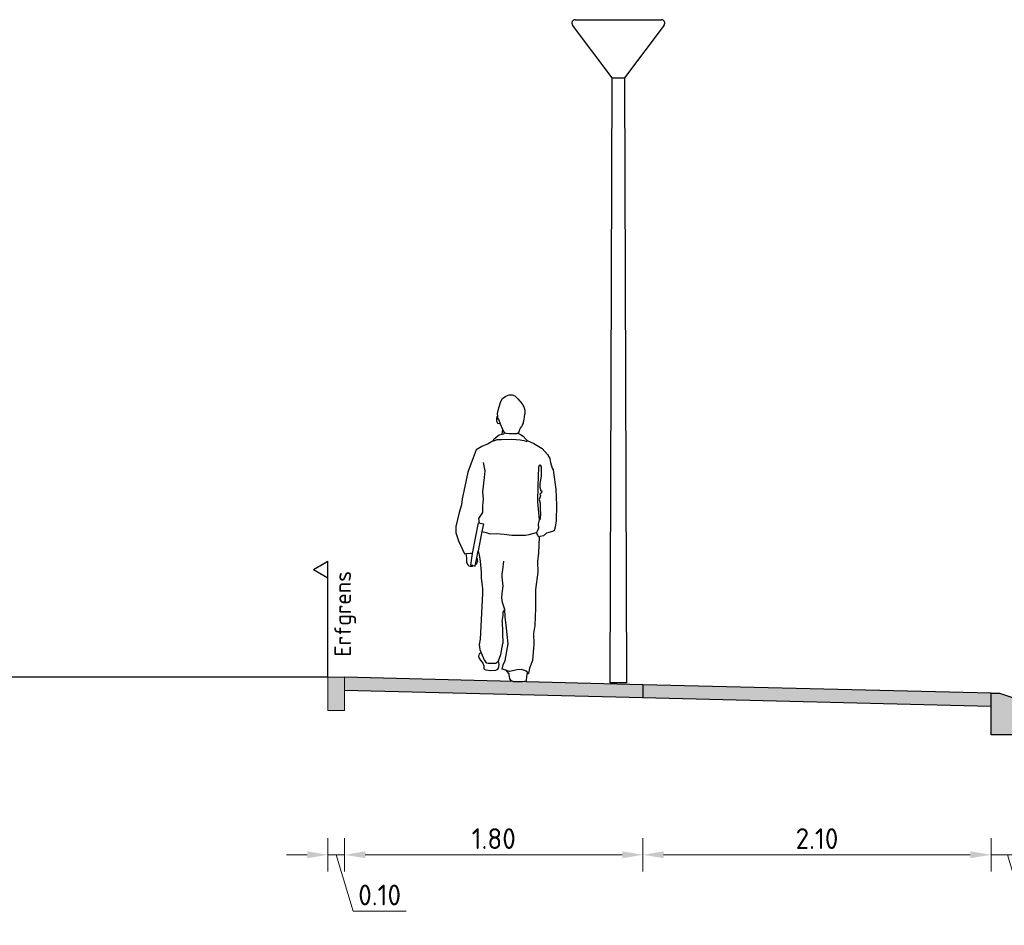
# Model space of a CAD drawing. Header units: metres. Extents: x 104013 to 108981, y 427946 to 428479.
# Tile 323 of 330: x 108957.1 to 108963.04, y 428294.22 to 428299.68. Entities that reach past the tile are written whole.
import ezdxf

# ---------------------------------------------------------------- set-up
doc = ezdxf.new("R2010")
doc.units = ezdxf.units.M
doc.layers.get('DefPoints').update_dxf_attribs({"color": 211, "lineweight": 18})
for name, color, linetype, lineweight in [('N-WE-IE-MEUBILAIR_WEGMEUBILAIR_LICHTMAST-SD', 251, 'Continuous', 25), ('N-WE-OG-TERREIN_ERF-SD', 7, 'Continuous', 25), ('N-WE-VH-KANTOPSLUITING_ACHTERKANTBAND-SD', 50, 'Continuous', 25), ('N-WE-VH-KANTVERHARDING-M', 7, 'Continuous', 18), ('N-WE-VH-VERHARDING-GD', 7, 'Continuous', 25), ('N-XX-VH-KANTOPSLUITING_OPSLUITBAND-SD', 150, 'Continuous', 0), ('X-XX-AL-AANKLEDING-SD', 251, 'Continuous', 25), ('X-XX-AL-T25', 7, 'Continuous', 25)]:
    doc.layers.add(name, color=color, linetype=linetype, lineweight=lineweight)
doc.layers.add('N-WE-VH-VERHARDING-AP_PARKEERPLAATS', color=7, linetype='Continuous', true_color=0x889692)
doc.layers.add('N-WE-VH-VERHARDING-AP_VOETPAD', color=7, linetype='Continuous', true_color=0xdbdbdb)
doc.styles.add('NLCS-ISO-M50-T25', font='NLCS-ISO.ttf', dxfattribs={"height": 0.125})
doc.dimstyles.new('NLCS-M50-T25-PIJL_l2_h1', dxfattribs={"dimscale": 0.05, "dimtxt": 2.5, "dimasz": 2.5, "dimexe": 2, "dimexo": 2, "dimgap": 0.7, "dimtad": 1, "dimzin": 0, "dimdsep": 46, "dimtxsty": 'NLCS-ISO-M50-T25', "dimcen": 2.5, "dimdle": 2, "dimclrd": 256, "dimclre": 256, "dimclrt": 256, "dimadec": 1, "dimazin": 0, "dimtfac": 1, "dimtofl": 0, "dimtmove": 1, "dimatfit": 0, "dimfxl": 2, "dimfxlon": 1, "dimtfillclr": 256, "dimtolj": 1, "dimtzin": 0, "dimlwd": 18, "dimlwe": 18, "dimarcsym": 0})

# ---------------------------------------------------------------- blocks, each defined once
blk = doc.blocks.new('N-SVH-KANTOPSLUITING_OB_100X200-D')
blk.add_hatch(color=253).paths.add_polyline_path([(-0.1, -0.2), (0, -0.2), (0, 0), (-0.1, 0)])
at = {"flags": 128}
blk.add_lwpolyline([(-0.1, -0.2), (0, -0.2), (0, 0), (-0.1, 0)], close=True, dxfattribs=at)
blk = doc.blocks.new('SOG-ERFGRENS_LINKS-D')
for p, q in [((-0.433, 3.25), (0, 3.5)), ((0, 3), (0, 3.5)), ((-0.433, 3.25), (0, 3)), ((0, 0), (0, 3))]:
    blk.add_line(p, q)
blk = doc.blocks.new('N-SVH-KANTOPSLUITING_AB_50X200X250-D')
blk.add_hatch(color=8).paths.add_polyline_path([(-0.2, -0.05), (-0.2, -0.25), (0, -0.25), (0, 0), (-0.05, 0)])
at = {"flags": 128}
blk.add_lwpolyline([(-0.2, -0.05), (-0.2, -0.25), (0, -0.25), (0, 0), (-0.05, 0)], close=True, dxfattribs=at)
blk = doc.blocks.new('*D2924')
at = {"layer": 'DefPoints', "color": 0, "transparency": 16777216}
for p in [(108958.9602, 428295.7114), (108959.0602, 428295.7114), (108959.0602, 428294.641)]:
    blk.add_point(p, dxfattribs=at)
at = {"layer": 'N-WE-VH-KANTVERHARDING-M', "lineweight": 18, "transparency": 16777216}
for p, q in [((108958.9602, 428294.741), (108958.9602, 428294.541)), ((108959.0602, 428294.741), (108959.0602, 428294.541)), ((108958.8352, 428294.641), (108958.7102, 428294.641)), ((108958.9602, 428294.641), (108959.0602, 428294.641)), ((108959.0102, 428294.641), (108959.1122, 428294.301)), ((108959.1852, 428294.641), (108959.3102, 428294.641)), ((108959.1122, 428294.301), (108959.4322, 428294.301))]:
    blk.add_line(p, q, dxfattribs=at)
at = {"layer": 'N-WE-VH-KANTVERHARDING-M', "transparency": 16777216}
for points in [[(108958.8352, 428294.6619), (108958.8352, 428294.6202), (108958.9602, 428294.641)], [(108959.1852, 428294.6619), (108959.1852, 428294.6202), (108959.0602, 428294.641)]]:
    blk.add_solid(points, dxfattribs=at)
at = {"layer": 'N-WE-VH-KANTVERHARDING-M', "transparency": 16777216, "insert": (108959.2722, 428294.3985), "char_height": 0.125, "attachment_point": 5, "style": 'NLCS-ISO-M50-T25'}
blk.add_mtext('\\A1;0.10', dxfattribs=at)
blk = doc.blocks.new('*D2925')
at = {"layer": 'DefPoints', "color": 0, "transparency": 16777216}
for p in [(108959.0602, 428295.7114), (108960.8604, 428295.6669), (108960.8604, 428294.641)]:
    blk.add_point(p, dxfattribs=at)
at = {"layer": 'N-WE-VH-KANTVERHARDING-M', "lineweight": 18, "transparency": 16777216}
for p, q in [((108959.0602, 428294.741), (108959.0602, 428294.541)), ((108960.8604, 428294.741), (108960.8604, 428294.541)), ((108959.1852, 428294.641), (108960.7354, 428294.641))]:
    blk.add_line(p, q, dxfattribs=at)
at = {"layer": 'N-WE-VH-KANTVERHARDING-M', "transparency": 16777216}
for points in [[(108959.1852, 428294.6619), (108959.1852, 428294.6202), (108959.0602, 428294.641)], [(108960.7354, 428294.6619), (108960.7354, 428294.6202), (108960.8604, 428294.641)]]:
    blk.add_solid(points, dxfattribs=at)
at = {"layer": 'N-WE-VH-KANTVERHARDING-M', "transparency": 16777216, "insert": (108959.9603, 428294.7385), "char_height": 0.125, "attachment_point": 5, "style": 'NLCS-ISO-M50-T25'}
blk.add_mtext('\\A1;1.80', dxfattribs=at)
blk = doc.blocks.new('*D2926')
at = {"layer": 'DefPoints', "color": 0, "transparency": 16777216}
for p in [(108960.8604, 428295.6669), (108962.9602, 428295.615), (108962.9602, 428294.641)]:
    blk.add_point(p, dxfattribs=at)
at = {"layer": 'N-WE-VH-KANTVERHARDING-M', "lineweight": 18, "transparency": 16777216}
for p, q in [((108960.8604, 428294.741), (108960.8604, 428294.541)), ((108962.9602, 428294.741), (108962.9602, 428294.541)), ((108960.9854, 428294.641), (108962.8352, 428294.641))]:
    blk.add_line(p, q, dxfattribs=at)
at = {"layer": 'N-WE-VH-KANTVERHARDING-M', "transparency": 16777216}
for points in [[(108960.9854, 428294.6619), (108960.9854, 428294.6202), (108960.8604, 428294.641)], [(108962.8352, 428294.6619), (108962.8352, 428294.6202), (108962.9602, 428294.641)]]:
    blk.add_solid(points, dxfattribs=at)
at = {"layer": 'N-WE-VH-KANTVERHARDING-M', "transparency": 16777216, "insert": (108961.9103, 428294.7385), "char_height": 0.125, "attachment_point": 5, "style": 'NLCS-ISO-M50-T25'}
blk.add_mtext('\\A1;2.10', dxfattribs=at)
blk = doc.blocks.new('*D2927')
at = {"layer": 'DefPoints', "color": 0, "transparency": 16777216}
for p in [(108962.9602, 428295.615), (108963.1602, 428295.365), (108963.1602, 428294.641)]:
    blk.add_point(p, dxfattribs=at)
at = {"layer": 'N-WE-VH-KANTVERHARDING-M', "lineweight": 18, "transparency": 16777216}
for p, q in [((108962.9602, 428294.741), (108962.9602, 428294.541)), ((108963.1602, 428294.741), (108963.1602, 428294.541)), ((108962.8352, 428294.641), (108962.7102, 428294.641)), ((108962.9602, 428294.641), (108963.1602, 428294.641)), ((108963.0602, 428294.641), (108963.1622, 428294.301)), ((108963.2852, 428294.641), (108963.4102, 428294.641)), ((108963.1622, 428294.301), (108963.5072, 428294.301))]:
    blk.add_line(p, q, dxfattribs=at)
at = {"layer": 'N-WE-VH-KANTVERHARDING-M', "transparency": 16777216}
for points in [[(108962.8352, 428294.6619), (108962.8352, 428294.6202), (108962.9602, 428294.641)], [(108963.2852, 428294.6619), (108963.2852, 428294.6202), (108963.1602, 428294.641)]]:
    blk.add_solid(points, dxfattribs=at)
at = {"layer": 'N-WE-VH-KANTVERHARDING-M', "transparency": 16777216, "insert": (108963.3347, 428294.3985), "char_height": 0.125, "attachment_point": 5, "style": 'NLCS-ISO-M50-T25'}
blk.add_mtext('\\A1;0.20', dxfattribs=at)
blk = doc.blocks.new('*D2923')
at = {"layer": 'DefPoints', "color": 0, "transparency": 16777216}
for p in [(108958.9602, 428295.7114), (108971.4611, 428295.7114), (108971.4611, 428293.9658)]:
    blk.add_point(p, dxfattribs=at)
at = {"layer": 'N-WE-VH-KANTVERHARDING-M', "lineweight": 18, "transparency": 16777216}
for p, q in [((108958.9602, 428294.0658), (108958.9602, 428293.8658)), ((108971.4611, 428294.0658), (108971.4611, 428293.8658)), ((108959.0852, 428293.9658), (108971.3361, 428293.9658))]:
    blk.add_line(p, q, dxfattribs=at)
at = {"layer": 'N-WE-VH-KANTVERHARDING-M', "transparency": 16777216}
for points in [[(108959.0852, 428293.9867), (108959.0852, 428293.945), (108958.9602, 428293.9658)], [(108971.3361, 428293.9867), (108971.3361, 428293.945), (108971.4611, 428293.9658)]]:
    blk.add_solid(points, dxfattribs=at)
at = {"layer": 'N-WE-VH-KANTVERHARDING-M', "transparency": 16777216, "insert": (108965.2107, 428294.0633), "char_height": 0.125, "attachment_point": 5, "style": 'NLCS-ISO-M50-T25'}
blk.add_mtext('\\A1;12.50', dxfattribs=at)
blk = doc.blocks.new('lichtmast2')
for points in [[(-0.26, 3.9998), (0.0358, 3.9998)], [(-0.0001, 3.9998), (0.2599, 3.9998)], [(-0.037, 3.6498), (-0.276, 3.9678)], [(0.2759, 3.9678), (0.037, 3.6498)], [(0.037, 3.6498), (0.05, -0.0002), (-0.05, 0.0002), (-0.0372, 3.6498)], [(-0.037, 3.6498), (0.0368, 3.6498)]]:
    blk.add_lwpolyline(points)
for centre, start, end in [((-0.26, 3.9798), 90, 216.93067), ((0.2599, 3.9798), 323.08923, 90)]:
    blk.add_arc(centre, 0.02, start, end)
blk = doc.blocks.new('SAL-AANKLEDING_VOETGANGER_MAN_ACHTERAANZICHT-D')
for p, q in [((-0.0458, 1.7207), (-0.0254, 1.7288)), ((-0.0254, 1.7288), (-0.0075, 1.7288)), ((-0.0075, 1.7288), (0.0097, 1.7231)), ((0.0097, 1.7231), (0.0268, 1.706)), ((-0.0882, 1.6505), (-0.076, 1.6889)), ((-0.076, 1.6889), (-0.0654, 1.7068)), ((-0.0654, 1.7068), (-0.0458, 1.7207)), ((0.0268, 1.706), (0.0529, 1.675)), ((0.0529, 1.675), (0.0627, 1.6562)), ((-0.0948, 1.6163), (-0.0882, 1.6505)), ((-0.0931, 1.5991), (-0.0948, 1.6163)), ((0.0627, 1.6562), (0.0684, 1.6367)), ((0.0659, 1.58), (0.0692, 1.6138)), ((0.0684, 1.6367), (0.0692, 1.6138)), ((-0.1004, 1.593), (-0.1011, 1.5887)), ((-0.1011, 1.5887), (-0.1009, 1.5711)), ((-0.1009, 1.5711), (-0.0982, 1.5632)), ((-0.0991, 1.5965), (-0.1004, 1.593)), ((-0.0966, 1.599), (-0.0991, 1.5965)), ((-0.0982, 1.5632), (-0.0954, 1.5593)), ((-0.095, 1.5999), (-0.0966, 1.599)), ((-0.0954, 1.5593), (-0.0911, 1.5563)), ((-0.0931, 1.5991), (-0.095, 1.5999)), ((-0.0915, 1.582), (-0.0931, 1.5991)), ((-0.0882, 1.5804), (-0.0915, 1.582)), ((-0.0808, 1.5536), (-0.0911, 1.5563)), ((-0.0774, 1.5535), (-0.0882, 1.5804)), ((-0.0808, 1.5536), (-0.0774, 1.5535)), ((-0.0641, 1.5203), (-0.0774, 1.5535)), ((0.0585, 1.5589), (0.0494, 1.5374)), ((0.0585, 1.5589), (0.0659, 1.58)), ((-0.1042, 1.4749), (-0.0857, 1.4881)), ((-0.0857, 1.4881), (-0.0673, 1.4919)), ((-0.0673, 1.4919), (-0.0641, 1.5203)), ((-0.0673, 1.4919), (-0.0565, 1.4947)), ((-0.0597, 1.5094), (-0.0641, 1.5203)), ((-0.0523, 1.4996), (-0.0597, 1.5094)), ((-0.0565, 1.4947), (-0.0523, 1.4996)), ((-0.0425, 1.4955), (-0.0523, 1.4996)), ((-0.0262, 1.4947), (-0.0425, 1.4955)), ((0.0097, 1.4939), (-0.0262, 1.4947)), ((0.0211, 1.4947), (0.0097, 1.4939)), ((0.0309, 1.5012), (0.0211, 1.4947)), ((0.0399, 1.5261), (0.0374, 1.5192)), ((0.0399, 1.5261), (0.042, 1.5263)), ((0.042, 1.5263), (0.0434, 1.528)), ((0.0434, 1.528), (0.0494, 1.5374)), ((-0.1172, 1.4548), (-0.1519, 1.4337)), ((-0.1193, 1.4593), (-0.1042, 1.4749)), ((-0.1193, 1.4593), (-0.1172, 1.4548)), ((-0.1172, 1.4548), (-0.1153, 1.4533)), ((-0.1153, 1.4533), (-0.1114, 1.4543)), ((-0.1114, 1.4543), (-0.0973, 1.4592)), ((-0.0973, 1.4592), (-0.0722, 1.4606)), ((-0.0722, 1.4606), (-0.0097, 1.4616)), ((-0.0097, 1.4616), (0.0164, 1.4606)), ((0.0164, 1.4606), (0.0406, 1.4577)), ((0.0406, 1.4577), (0.0634, 1.4533)), ((0.0634, 1.4533), (0.0779, 1.45)), ((0.0779, 1.45), (0.0808, 1.449)), ((0.0808, 1.449), (0.0834, 1.4533)), ((-0.1702, 1.2703), (-0.1794, 1.3217)), ((-0.1739, 1.2299), (-0.1702, 1.2703)), ((-0.1831, 1.1454), (-0.1739, 1.2299)), ((-0.1794, 1.0995), (-0.1831, 1.1454)), ((-0.1831, 1.061), (-0.1794, 1.0995)), ((-0.2088, 0.9838), (-0.1831, 1.0206)), ((-0.1831, 1.0206), (-0.1831, 1.061)), ((-0.2458, 0.7732), (-0.2107, 0.957)), ((-0.2043, 0.9557), (-0.2088, 0.9838)), ((0.152, 0.95), (0.1575, 0.9761)), ((-0.1896, 0.9047), (-0.212, 0.7878)), ((0.1423, 0.8934), (0.1396, 0.8989)), ((0.1465, 0.8879), (0.1423, 0.8934)), ((0.1506, 0.8769), (0.1465, 0.8879)), ((0.1548, 0.8714), (0.1506, 0.8769)), ((-0.2859, 0.7717), (-0.2584, 0.7745)), ((-0.2584, 0.7745), (-0.251, 0.7745)), ((-0.2574, 0.7027), (-0.2458, 0.7732)), ((-0.251, 0.7745), (-0.2458, 0.7732)), ((-0.2434, 0.6998), (-0.2574, 0.7027)), ((-0.062, 0.3979), (-0.0605, 0.419)), ((-0.0605, 0.419), (-0.0514, 0.4341)), ((-0.0665, 0.3632), (-0.062, 0.3979)), ((-0.0665, 0.3632), (-0.0635, 0.2303)), ((-0.1042, 0.1111), (-0.0891, 0.1247)), ((-0.062, 0.1005), (-0.0499, 0.1277)), ((-0.0665, 0.0749), (-0.062, 0.1005)), ((-0.0446, 0.0681), (-0.0665, 0.0749))]:
    blk.add_line(p, q)
for points in [[(0.0374, 1.5192), (0.0309, 1.5012), (0.0292, 1.4982), (0.032, 1.4966), (0.0356, 1.4942), (0.0428, 1.4903), (0.0586, 1.4795), (0.0758, 1.4625), (0.0834, 1.4533), (0.1244, 1.4366), (0.1741, 1.4063), (0.2058, 1.369), (0.2195, 1.3456), (0.2251, 1.3208), (0.2333, 1.2877), (0.2402, 1.2767), (0.2416, 1.2615), (0.2568, 1.1609), (0.2595, 1.0644), (0.2581, 0.9706), (0.2526, 0.932), (0.2457, 0.91), (0.2223, 0.9003), (0.2002, 0.8948), (0.1823, 0.8796), (0.1603, 0.8741), (0.1548, 0.8714), (0.1523, 0.7767), (0.1463, 0.7239), (0.1478, 0.6605), (0.1342, 0.5563), (0.1342, 0.4431), (0.1297, 0.339), (0.1206, 0.2907), (0.1237, 0.2258), (0.1146, 0.1262), (0.098, 0.0809), (0.0905, 0.0497), (0.0799, 0.0628), (0.0678, 0.0673), (0.0482, 0.0734), (0.0225, 0.0704), (-0.0227, 0.0613), (-0.0446, 0.0681), (-0.0295, 0.0497), (-0.0278, 0.0497), (-0.0269, 0.0417), (-0.0235, 0.0165), (-0.0148, 0.007), (0, 0), (0.0484, 0), (0.0547, 0.0009), (0.0669, 0.0017), (0.0739, 0.0017), (0.0799, 0.0061), (0.0817, 0.0304), (0.0825, 0.0417), (0.0825, 0.0497), (0.0905, 0.0497)], [(-0.1519, 1.4337), (-0.1904, 1.4172), (-0.2235, 1.397), (-0.2418, 1.3493), (-0.2749, 1.263), (-0.2933, 1.1767), (-0.3079, 1.1032), (-0.3135, 1.0665), (-0.3263, 1.0206), (-0.3465, 0.9361), (-0.3465, 0.8975), (-0.33, 0.8498), (-0.2951, 0.7708), (-0.2859, 0.7717), (-0.2837, 0.7601), (-0.2832, 0.7453), (-0.2827, 0.7199), (-0.2781, 0.7097), (-0.2741, 0.7041), (-0.268, 0.6985), (-0.2608, 0.696), (-0.2542, 0.6955), (-0.2476, 0.6965), (-0.2456, 0.6965), (-0.2434, 0.6998), (-0.2294, 0.6969), (-0.2276, 0.7065), (-0.2198, 0.7471), (-0.2166, 0.7234), (-0.2196, 0.7153), (-0.2276, 0.7065)], [(-0.2107, 0.957), (-0.1808, 0.9512), (-0.1896, 0.9047), (-0.1647, 0.9), (-0.1426, 0.8908), (-0.1041, 0.8926), (-0.0544, 0.8889), (-0.0085, 0.8834), (0.0466, 0.8825), (0.0733, 0.8834), (0.0962, 0.8871), (0.1396, 0.8989), (0.1437, 0.9031), (0.1534, 0.9279), (0.152, 0.95)], [(-0.2198, 0.7471), (-0.212, 0.7878), (-0.2069, 0.7646), (-0.1993, 0.7269), (-0.1948, 0.6605), (-0.1948, 0.6243), (-0.1857, 0.5609), (-0.1857, 0.5307), (-0.1993, 0.256), (-0.2054, 0.2243), (-0.2023, 0.1941), (-0.1942, 0.174), (-0.1767, 0.1307), (-0.1631, 0.1126), (-0.151, 0.1111), (-0.1042, 0.1111)], [(-0.0499, 0.1277), (-0.0318, 0.2273), (-0.0424, 0.3405), (-0.0499, 0.3903), (-0.0514, 0.4341), (-0.065, 0.4763), (-0.0695, 0.505), (-0.0665, 0.5307), (-0.062, 0.576), (-0.0665, 0.6288), (-0.068, 0.6484), (-0.0635, 0.6741), (-0.0574, 0.7254)], [(-0.1942, 0.174), (-0.207, 0.167), (-0.2092, 0.1504), (-0.2047, 0.1375), (-0.1926, 0.1217), (-0.1836, 0.1111), (-0.1775, 0.0945), (-0.1775, 0.0816), (-0.1753, 0.0756), (-0.1669, 0.0703), (-0.136, 0.0673), (-0.1058, 0.0696), (-0.0945, 0.0756), (-0.0899, 0.0809), (-0.0877, 0.0907), (-0.0861, 0.1035), (-0.0891, 0.1247), (-0.0756, 0.1624), (-0.0635, 0.2303)]]:
    blk.add_lwpolyline(points)
blk.add_lwpolyline([(0.1713, 1.1498), (0.1699, 1.1388), (0.1603, 1.1305), (0.163, 1.1195), (0.1561, 1.0975), (0.1616, 1.0754), (0.1616, 1.0313), (0.163, 1.0203), (0.163, 1.0092), (0.1616, 0.9858), (0.1616, 0.9829), (0.1606, 0.9799), (0.1591, 0.9764), (0.1575, 0.9761), (0.1479, 1.0837), (0.1492, 1.1802), (0.1534, 1.2932), (0.1548, 1.2987), (0.1548, 1.3042), (0.1603, 1.307), (0.1672, 1.2973), (0.1685, 1.2863), (0.1685, 1.2394), (0.1603, 1.1953), (0.1589, 1.1733), (0.1658, 1.1498)], close=True)

msp = doc.modelspace()

# ---------------------------------------------------------------- hatches: boundary and pattern name
at = {"layer": 'N-WE-VH-VERHARDING-AP_PARKEERPLAATS'}
h = msp.add_hatch(color=256, dxfattribs=at)
h.dxf.hatch_style = 1
h.paths.add_polyline_path([(108962.9602, 428295.535), (108962.9602, 428295.615), (108960.8604, 428295.6669), (108960.8604, 428295.5869)])
at = {"layer": 'N-WE-VH-VERHARDING-AP_VOETPAD'}
h = msp.add_hatch(color=256, dxfattribs=at)
h.dxf.hatch_style = 1
h.paths.add_polyline_path([(108960.8604, 428295.5869), (108960.8604, 428295.6669), (108959.0602, 428295.7114), (108959.0602, 428295.6314)])

# ---------------------------------------------------------------- linework, layer by layer
at = {"layer": 'N-WE-VH-VERHARDING-GD', "flags": 128}
for points in [[(108958.9602, 428295.7114), (108956.9602, 428295.7114)], [(108960.8604, 428295.6669), (108959.0602, 428295.7114)], [(108960.8604, 428295.5869), (108959.0582, 428295.6315)], [(108962.9602, 428295.615), (108960.8604, 428295.6669)], [(108960.8604, 428295.6669), (108960.8604, 428295.5869)], [(108962.9582, 428295.535), (108960.8584, 428295.587)]]:
    msp.add_lwpolyline(points, dxfattribs=at)

# ---------------------------------------------------------------- block references
at = {"layer": 'N-WE-IE-MEUBILAIR_WEGMEUBILAIR_LICHTMAST-SD'}
msp.add_blockref('lichtmast2', (108960.7121, 428295.678), dxfattribs=at)
at = {"layer": 'N-WE-OG-TERREIN_ERF-SD', "xscale": 0.2, "yscale": 0.2}
msp.add_blockref('SOG-ERFGRENS_LINKS-D', (108958.9602, 428295.7114), dxfattribs=at)
at = {"layer": 'N-WE-VH-KANTOPSLUITING_ACHTERKANTBAND-SD', "xscale": -1}
msp.add_blockref('N-SVH-KANTOPSLUITING_AB_50X200X250-D', (108962.9602, 428295.615), dxfattribs=at)
at = {"layer": 'N-XX-VH-KANTOPSLUITING_OPSLUITBAND-SD', "xscale": -1}
msp.add_blockref('N-SVH-KANTOPSLUITING_OB_100X200-D', (108958.9602, 428295.7114), dxfattribs=at)
at = {"layer": 'X-XX-AL-AANKLEDING-SD'}
msp.add_blockref('SAL-AANKLEDING_VOETGANGER_MAN_ACHTERAANZICHT-D', (108960.0787, 428295.6857), dxfattribs=at)

# ---------------------------------------------------------------- texts
at = {"layer": 'X-XX-AL-T25', "insert": (108958.9995, 428295.8358), "char_height": 0.1, "width": 0.660638, "attachment_point": 1, "rotation": 89.99456, "style": 'NLCS-ISO-M50-T25'}
msp.add_mtext('Erfgrens', dxfattribs=at)

# ---------------------------------------------------------------- dimensions: what is measured, and where the dimension line sits
at = {"layer": 'N-WE-VH-KANTVERHARDING-M'}
for p2, distance, picture, middle in [((108959.0602, 428295.7114), -1.0704, '*D2924', (108959.1472, 428294.3985)), ((108971.4611, 428295.7114), -1.7456, '*D2923', (108965.2107, 428294.0633))]:
    dim = msp.add_aligned_dim(p1=(108958.9602, 428295.7114), p2=p2, distance=distance, dimstyle='NLCS-M50-T25-PIJL_l2_h1', dxfattribs=at)
    dim.commit()
    dim.dimension.update_dxf_attribs({"geometry": picture, "text_midpoint": middle})
for base, p1, p2, picture, middle in [((108960.8604, 428294.641), (108959.0602, 428295.7114), (108960.8604, 428295.6669), '*D2925', (108959.9603, 428294.7385)), ((108962.9602, 428294.641), (108960.8604, 428295.6669), (108962.9602, 428295.615), '*D2926', (108961.9103, 428294.7385)), ((108963.1602, 428294.641), (108962.9602, 428295.615), (108963.1602, 428295.365), '*D2927', (108963.1972, 428294.3985))]:
    dim = msp.add_linear_dim(base=base, p1=p1, p2=p2, angle=180, dimstyle='NLCS-M50-T25-PIJL_l2_h1', dxfattribs=at)
    dim.commit()
    dim.dimension.update_dxf_attribs({"geometry": picture, "text_midpoint": middle})

doc.saveas('drawing.dxf')
